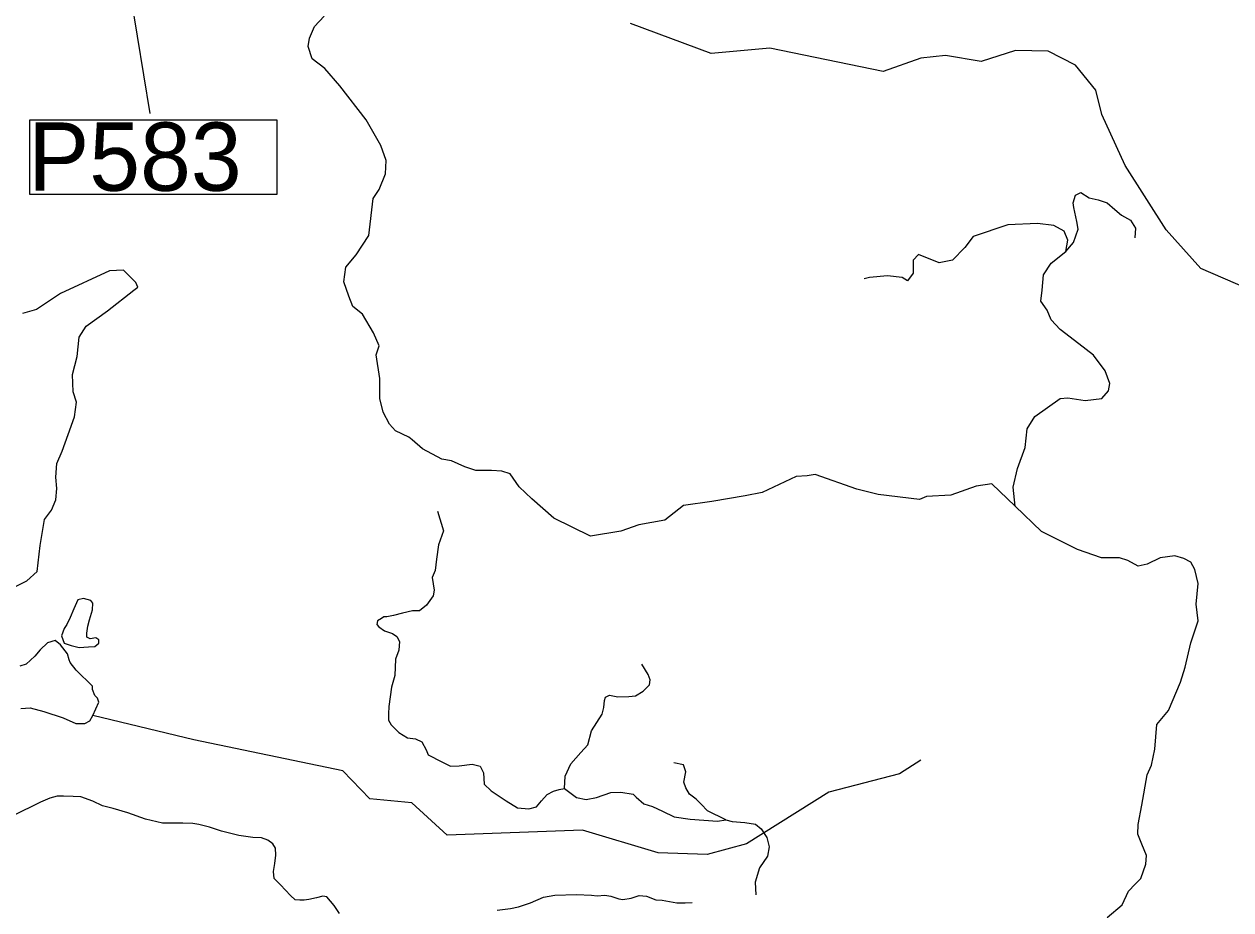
# Model space of a CAD drawing. Extents: x 1248224 to 1454986, y 825081 to 985870.
# Drawn here: x 1307672 to 1313854, y 848812 to 853349 of the extents above; entities that cross this region are included whole.
import ezdxf

# ---------------------------------------------------------------- set-up
doc = ezdxf.new("R2010")
doc.units = 0
for name, color, linetype in [('Exist Hydrographic Misc Water Feature', 7, 'Continuous'), ('Exist Road Non-System Type 51', 7, 'Continuous'), ('Exist Road Secondary Structure Pipe Number Label', 7, 'Continuous')]:
    doc.layers.add(name, color=color, linetype=linetype)

msp = doc.modelspace()

# ---------------------------------------------------------------- linework, layer by layer
at = {"layer": 'Exist Hydrographic Misc Water Feature'}
for points in [[(1314642.8, 851767.5), (1314508.8, 851747.2), (1313700.7, 852098.3), (1313521.8, 852295.6), (1313311.7, 852624.8), (1313193.7, 852886.5), (1313162.8, 853011.8), (1313057.8, 853138.7), (1312917.7, 853210.5), (1312750.7, 853213.8), (1312574.8, 853158.2), (1312391.8, 853188.1), (1312265.8, 853174.3), (1312072.7, 853106), (1311491.7, 853226), (1311190.7, 853199.2), (1310777.7, 853351.9)], [(1307863.5, 850215.2), (1307877.5, 850178.8), (1307912.5, 850166.2), (1307954.4, 850156.4), (1308001.9, 850159.2), (1308034.1, 850162), (1308053.6, 850178.8), (1308053.6, 850195.6), (1308039.7, 850205.4), (1308010.3, 850201.2), (1307992.1, 850209.6), (1307992.1, 850229.2), (1307997.7, 850265.5), (1308006.1, 850297.7), (1308021.5, 850349.5), (1308022.9, 850382.7), (1308013.1, 850396.7), (1307976.7, 850407.8), (1307946, 850400.8), (1307926.4, 850354.7), (1307906.8, 850309.9), (1307890.1, 850273.6), (1307876.1, 850254), (1307863.5, 850215.2)], [(1307655.3, 849844.5), (1307702.8, 849847.3), (1307772.7, 849827.7), (1307871.9, 849795.5), (1307936.2, 849767.6), (1307982.3, 849767.6), (1308007.5, 849780.1), (1308022.9, 849808.1), (1308055, 849876.7), (1308048, 849896.2), (1308034.1, 849910.2), (1308021.5, 849941), (1308021.5, 849957.8), (1307937.6, 850040.3), (1307908.3, 850079.5), (1307902.7, 850093.5), (1307894.3, 850122.9), (1307857.9, 850169), (1307830, 850191.4), (1307790.8, 850180.2), (1307753.1, 850143.8), (1307726.5, 850111.7), (1307681.8, 850071.1), (1307649.7, 850059.9)], [(1312265.8, 849579.6), (1312155.8, 849509.7), (1311794.8, 849415.1), (1311371.7, 849151.2), (1311170.8, 849096.1), (1310920.8, 849104.4), (1310531.7, 849220.5), (1309838.8, 849195.1), (1309658.7, 849359.6), (1309442.7, 849380.3), (1309303.8, 849524.3), (1308540.7, 849684), (1308022.9, 849808.1)]]:
    msp.add_lwpolyline(points, dxfattribs=at)
at = {"layer": 'Exist Road Non-System Type 51'}
for points in [[(1310728.4, 850752), (1310572.7, 850727.2), (1310385.2, 850819.3), (1310272, 850918.4), (1310208.3, 850978.6), (1310162.3, 851045.8), (1310119.9, 851060), (1310066.8, 851063.5), (1309985.4, 851063.5), (1309928.8, 851081.2), (1309861.6, 851113.1), (1309812.1, 851120.2), (1309713, 851173.3), (1309660, 851219.3), (1309642.3, 851233.5), (1309575.1, 851265.3), (1309543.2, 851300.7), (1309511.4, 851360.9), (1309493.7, 851431.7), (1309493.7, 851534.4), (1309476, 851654.8), (1309490.2, 851700.8), (1309461.8, 851768.1), (1309405.2, 851863.6), (1309355.7, 851902.6), (1309334.5, 851955.7), (1309309.7, 852030), (1309320.3, 852104.4), (1309373.4, 852168.1), (1309437.1, 852267.2), (1309459.4, 852455.9), (1309491.2, 852501.9), (1309523.1, 852583.3), (1309526.6, 852650.6), (1309498.3, 852728.5), (1309424, 852859.5), (1309289.6, 853033), (1309211.8, 853121.5), (1309148.1, 853171), (1309126.9, 853234.7), (1309133.9, 853277.2), (1309158.7, 853337.4), (1309208.2, 853390.5)], [(1312749.7, 850880.9), (1312739.3, 850978.3), (1312760.5, 851073.9), (1312799.4, 851180.1), (1312810, 851275.7), (1312848.9, 851339.4), (1312979.8, 851431.5), (1313018.8, 851435), (1313107.2, 851420.9), (1313192.1, 851431.5), (1313227.5, 851470.4), (1313234.6, 851509.4), (1313209.8, 851573.1), (1313149.6, 851654.5), (1313075.4, 851711.2), (1312979.8, 851785.5), (1312933.8, 851835.1), (1312912.6, 851884.6), (1312880.8, 851930.7), (1312887.9, 851987.3), (1312894.9, 852065.2), (1312933.8, 852125.4), (1313008.1, 852185.6), (1313047.1, 852231.6), (1313071.5, 852300), (1313064.4, 852339), (1313050.2, 852409.8), (1313046.7, 852434.6), (1313057.3, 852473.5), (1313085.6, 852487.7), (1313128.1, 852459.3), (1313174.1, 852448.7), (1313220.1, 852434.6), (1313259, 852399.2), (1313294.3, 852370.8), (1313340.3, 852346.1), (1313365.1, 852303.6), (1313361.6, 852254)], [(1313008.1, 852185.6), (1313018.4, 852243.4), (1313000.7, 852289.4), (1312947.6, 852317.7), (1312862.7, 852328.4), (1312710.6, 852321.3), (1312533.7, 852261.1), (1312491.3, 852204.4), (1312427.6, 852140.7), (1312360.4, 852126.6), (1312254.3, 852169), (1312226, 852140.7), (1312226, 852073.5), (1312197.6, 852034.5), (1312169.3, 852052.2), (1312095.1, 852059.3), (1312003.1, 852052.2), (1311974.8, 852045.1)], [(1307568.6, 850440), (1307685.4, 850498.4), (1307738.4, 850546.2), (1307754.3, 850678.9), (1307775.6, 850811.7), (1307812.7, 850859.5), (1307833.9, 850912.6), (1307839.2, 850971), (1307833.9, 851029.4), (1307839.2, 851098.5), (1307865.8, 851162.2), (1307897.6, 851247.2), (1307929.5, 851337.4), (1307940.1, 851413.6), (1307922.4, 851466.7), (1307918.8, 851555.2), (1307943.6, 851647.2), (1307954.2, 851746.3), (1307989.6, 851803), (1308099.3, 851880.9), (1308233.7, 851987.1), (1308254.9, 852001.2), (1308244.3, 852026), (1308180.6, 852089.8), (1308109.9, 852086.2), (1307858.7, 851969.4), (1307734.9, 851888), (1307664.1, 851866.7)], [(1312749.7, 850880.9), (1312629.4, 850994.2), (1312549.3, 850982), (1312418.5, 850936), (1312294.6, 850928.9), (1312259.3, 850914.8), (1312047, 850939.6), (1311937.3, 850967.9), (1311725.1, 851042.2), (1311683.5, 851035.2), (1311626.9, 851031.7), (1311453.6, 850950.3), (1311365.1, 850932.5), (1311195.3, 850904.2), (1311050.3, 850883), (1310954.8, 850808.6), (1310820.3, 850783.9), (1310728.4, 850752)], [(1313446.6, 849553.3), (1313464.3, 849634.7), (1313474.9, 849762.2), (1313535.1, 849833), (1313595.2, 849978.1), (1313620, 850056), (1313648.3, 850179.9), (1313687.2, 850293.2), (1313676.6, 850378.2), (1313687.2, 850484.4), (1313669.5, 850555.2), (1313648.3, 850594.1), (1313612.9, 850611.8), (1313566.9, 850626), (1313492.6, 850615.4), (1313425.4, 850583.5), (1313379.4, 850572.9), (1313326.4, 850601.2), (1313283.9, 850615.4), (1313191.9, 850615.4), (1313068.1, 850657.8), (1312884.1, 850749.9), (1312749.7, 850880.9)], [(1309790, 850853.9), (1309820.8, 850753.5), (1309795.1, 850681.4), (1309784.8, 850609.3), (1309777.1, 850550.1), (1309761.7, 850514), (1309772, 850449.7), (1309766.8, 850421.3), (1309733.4, 850372.4), (1309697.4, 850344.1), (1309687.1, 850344.1), (1309661.3, 850344.1), (1309609.9, 850331.2), (1309563.6, 850320.9), (1309530.1, 850313.2), (1309514.7, 850313.2), (1309501.8, 850305.5), (1309481.3, 850292.6), (1309478.7, 850274.6), (1309489, 850261.7), (1309517.3, 850241.1), (1309558.4, 850228.3), (1309581.6, 850212.8), (1309594.5, 850187.1), (1309591.9, 850143.3), (1309573.9, 850097), (1309571.3, 850012), (1309553.3, 849952.8), (1309540.5, 849853.1)], [(1310440.3, 849434.1), (1310443.7, 849497.6), (1310472.8, 849559.4), (1310524.3, 849617.8), (1310560.3, 849657.3), (1310579.2, 849729.4), (1310632.4, 849815.2), (1310641, 849849.6), (1310644.4, 849883.9), (1310649.5, 849901.1), (1310670.1, 849911.4), (1310713, 849902.8), (1310769.6, 849904.5), (1310804, 849908), (1310843, 849932.9), (1310875.6, 849965.5), (1310879.1, 849991.3), (1310868.8, 850018.7), (1310836.2, 850070.2)], [(1309540.5, 849853.1), (1309537.8, 849817), (1309537.8, 849784.3), (1309551.5, 849760.3), (1309591, 849720.8), (1309635.6, 849693.3), (1309676.8, 849688.2), (1309709.4, 849672.7), (1309731.7, 849631.5), (1309742, 849605.8), (1309812.3, 849569.7), (1309856.9, 849549.1), (1309899.8, 849550.8), (1309966.7, 849557.7), (1310007.9, 849549.1), (1310025.1, 849514.8), (1310028.5, 849456.4), (1310064.5, 849422.1), (1310141.7, 849370.6), (1310200.1, 849334.5), (1310256.7, 849329.4), (1310296.1, 849339.7), (1310321.9, 849370.6), (1310351, 849403.2), (1310383.6, 849420.4), (1310412.8, 849428.9), (1310440.3, 849434.1)], [(1311266.6, 849273), (1311172.3, 849319.6), (1311139.7, 849354), (1311113.9, 849379.7), (1311081.3, 849405.5), (1311062.5, 849438.1), (1311052.2, 849465.6), (1311062.5, 849518.8), (1311050.5, 849554.9), (1311000.7, 849565.2)], [(1313220, 848773), (1313297.6, 848838), (1313330.1, 848908.5), (1313364.4, 848944.6), (1313393.3, 848973.5), (1313418.6, 849045.8), (1313422.2, 849090.9), (1313398.7, 849148.7), (1313377.1, 849199.3), (1313378.9, 849249.9), (1313398.7, 849349.2), (1313425.7, 849503.4), (1313446.6, 849553.3)], [(1309287.6, 848793.1), (1309260.6, 848834), (1309221.9, 848878.2), (1309201.6, 848881.5), (1309169.6, 848873.3), (1309130.8, 848865.1), (1309107.2, 848861.8), (1309083.6, 848861.8), (1309060, 848863.5), (1309036.4, 848886.4), (1308985.9, 848940.3), (1308953, 848973.1), (1308949.6, 849009), (1308956.4, 849049.9), (1308961.4, 849092.5), (1308959.7, 849128.5), (1308946.3, 849149.7), (1308921, 849169.4), (1308887.2, 849180.8), (1308843.4, 849182.4), (1308770.9, 849192.3), (1308683.3, 849215.2), (1308620.9, 849236.4), (1308567, 849249.5), (1308536.6, 849254.4), (1308484.4, 849256), (1308380.7, 849256), (1308293, 849277.3), (1308203.7, 849310), (1308127.8, 849331.3), (1308073.9, 849344.4), (1308023.3, 849368.9), (1307962.6, 849391.8), (1307922.2, 849393.4), (1307873.3, 849395.1), (1307841.2, 849395.1), (1307804.2, 849383.6), (1307755.3, 849364), (1307614.5, 849293.7)], [(1310440.3, 849434.1), (1310502, 849387.7), (1310551.8, 849377.4), (1310603.2, 849387.7), (1310677, 849413.5), (1310728.5, 849415.2), (1310792, 849404.9), (1310807.4, 849389.5), (1310846.9, 849355.1), (1310891.5, 849341.4), (1310942.9, 849317.3), (1311001.3, 849288.2), (1311083.6, 849276.1), (1311224.3, 849265.8), (1311266.6, 849273)], [(1311266.6, 849273), (1311299.2, 849264.4), (1311364.4, 849259.3), (1311419.3, 849250.7), (1311446.8, 849226.7), (1311475.9, 849183.7), (1311487.9, 849135.7), (1311479.3, 849087.6), (1311439.9, 849027.5), (1311417.6, 848953.7), (1311421, 848888.4)], [(1310095.9, 848811.1), (1310163.4, 848819.3), (1310203.8, 848827.5), (1310266.2, 848848.7), (1310331.9, 848876.6), (1310390.9, 848888), (1310501.3, 848891.3), (1310578.9, 848888), (1310607.5, 848884.7), (1310646.3, 848888), (1310676.7, 848883.1), (1310718.8, 848868.4), (1310739, 848865.1), (1310781.2, 848871.6), (1310823.3, 848886.4), (1310860.4, 848881.5), (1310907.6, 848863.5), (1310941.3, 848861.8), (1311016.3, 848848.7), (1311058.5, 848848.7), (1311093.9, 848850.4)]]:
    msp.add_lwpolyline(points, dxfattribs=at)
at = {"layer": 'Exist Road Secondary Structure Pipe Number Label'}
msp.add_line((1307936.9, 855219.1), (1308316.1, 852892), dxfattribs=at)
msp.add_lwpolyline([(1307700.3, 852859.9), (1308966.5, 852859.9), (1308966.5, 852476), (1307700.3, 852476)], close=True, dxfattribs=at)

# ---------------------------------------------------------------- texts
msp.add_text('P583', height=350, dxfattribs=at).set_placement((1307693.2, 852495.8))

doc.saveas('drawing.dxf')
